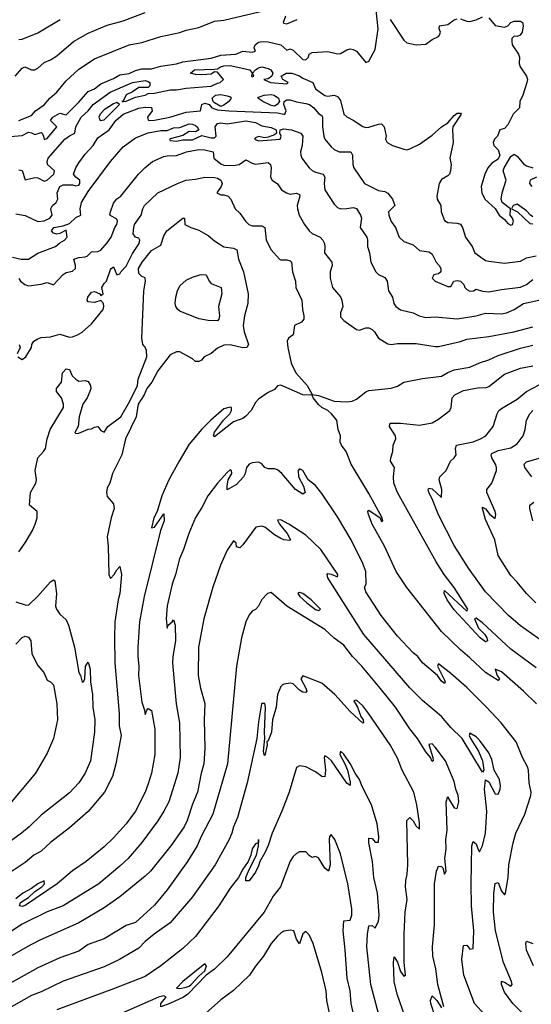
# Model space of a CAD drawing. Header units: metres. Extents: x -46681 to -43747, y -240911 to -237677.
# Tile 582 of 656: x -46072 to -45991, y -238915 to -238759. Entities that reach past the tile are written whole.
import ezdxf

# ---------------------------------------------------------------- set-up
doc = ezdxf.new("R2010")
doc.units = ezdxf.units.M
doc.layers.add('CONTOUR_INDEX', color=1, linetype='Continuous')
doc.layers.add('CONTOUR_INTER', color=3, linetype='Continuous')

msp = doc.modelspace()

# ---------------------------------------------------------------- linework, layer by layer
at = {"layer": 'CONTOUR_INDEX'}
for points, elevation in [([(-46072.1, -238762.22), (-46071.6, -238762.12), (-46069.1, -238761.13), (-46065.54, -238759.02)], 110), ([(-46040.94, -238771.02), (-46040.1, -238770.94), (-46039.1, -238771.11), (-46038.6, -238771.26), (-46038.44, -238771.52), (-46038.84, -238772.02), (-46039.6, -238772.61), (-46040.1, -238772.81), (-46041.1, -238772.26), (-46041.29, -238772.02), (-46041.45, -238771.52), (-46040.94, -238771.02)], 115), ([(-46033.21, -238771.02), (-46032.1, -238770.93), (-46031.64, -238771.02), (-46030.97, -238771.52), (-46030.8, -238772.02), (-46031.14, -238772.52), (-46031.6, -238772.75), (-46032.1, -238772.64), (-46033.45, -238772.02), (-46034.23, -238771.52), (-46034.1, -238771.35), (-46033.21, -238771.02)], 115), ([(-46072.6, -238789.82), (-46071.1, -238790.1), (-46069.1, -238791.03), (-46068.1, -238790.95), (-46067.21, -238790.52), (-46066.82, -238790.02), (-46067.05, -238789.02), (-46066.79, -238788.52), (-46066.19, -238788.02), (-46065.91, -238787.52), (-46066.04, -238786.52), (-46065.6, -238785.52), (-46065.1, -238785.24), (-46063.6, -238785.24), (-46063.1, -238785.38), (-46062.6, -238785.29), (-46062.44, -238785.02), (-46062.45, -238784.52), (-46063.1, -238784.01), (-46063.47, -238783.52), (-46063.07, -238782.52), (-46062.6, -238781.73), (-46061.6, -238780.36), (-46060.34, -238779.02), (-46059.6, -238777.79), (-46057.77, -238776.52), (-46056.71, -238775.02), (-46055.6, -238774.01), (-46053.1, -238773.07), (-46052.1, -238772.92), (-46051.1, -238772.99), (-46051, -238773.52), (-46051.7, -238774.52), (-46051.6, -238774.93), (-46051.43, -238775.02), (-46050.6, -238774.99), (-46048.18, -238774.52), (-46045.6, -238773.69), (-46043.3, -238773.52), (-46043.11, -238772.52), (-46042.6, -238772.28), (-46041.93, -238772.52), (-46041.51, -238773.02), (-46040.6, -238773.34), (-46038.81, -238773.52), (-46031.1, -238773.8), (-46030.1, -238774.04), (-46029.96, -238774.02), (-46029.73, -238773.52), (-46030.1, -238772.52), (-46030.04, -238772.02), (-46029.6, -238771.74), (-46029.1, -238771.75), (-46028.1, -238772.06), (-46026.6, -238772.32), (-46026.03, -238772.52), (-46025.34, -238773.02), (-46024.6, -238773.92), (-46024.1, -238774.23), (-46023.96, -238774.52), (-46023.97, -238776.02), (-46023.76, -238777.52), (-46023.59, -238778.02), (-46022.6, -238779.2), (-46022.1, -238779.64), (-46021.33, -238780.02), (-46019.48, -238780.02), (-46019.21, -238780.52), (-46019.16, -238782.02), (-46018.98, -238782.52), (-46017.33, -238785.02), (-46015.1, -238786.14), (-46014.1, -238786.27), (-46013.6, -238786.53), (-46012.89, -238787.52), (-46012.52, -238788.52), (-46013.5, -238789.52), (-46013.47, -238790.02), (-46013.1, -238791.04), (-46012.41, -238792.02), (-46011.84, -238793.52), (-46011.1, -238794.22), (-46009.6, -238794.73), (-46008.6, -238795.64), (-46007.1, -238795.87), (-46006.86, -238796.02), (-46006.6, -238796.24), (-46005.97, -238797.52), (-46005.48, -238798.02), (-46005.22, -238798.52), (-46005.23, -238799.02), (-46005.6, -238799.36), (-46006.3, -238799.52), (-46006.6, -238800.04), (-46006.1, -238800.52), (-46004.1, -238801.34), (-46003.6, -238801.34), (-46003.14, -238800.52), (-46002.6, -238800.42), (-46002.1, -238800.51), (-46001.54, -238801.02), (-46001.4, -238801.52), (-46001.1, -238801.85), (-46000.6, -238802.09), (-46000.01, -238802.02), (-45999.6, -238801.75), (-45998.6, -238802.07), (-45997.6, -238802.2), (-45995.6, -238801.81), (-45992.6, -238801.45), (-45991.6, -238801.02), (-45990.6, -238800.22)], 115), ([(-46043.41, -238799.52), (-46043.1, -238799.43), (-46042.4, -238799.52), (-46041.96, -238800.52), (-46041.6, -238800.87), (-46040.05, -238801.52), (-46039.95, -238802.52), (-46040.45, -238804.52), (-46040.31, -238806.02), (-46040.38, -238806.52), (-46040.6, -238806.77), (-46042.1, -238806.73), (-46043.6, -238806.46), (-46046.6, -238805.25), (-46046.92, -238805.02), (-46047.23, -238804.52), (-46047.33, -238804.02), (-46047.23, -238803.02), (-46046.98, -238802.02), (-46046.6, -238801.27), (-46045.6, -238800.35), (-46044.6, -238799.87), (-46043.41, -238799.52)], 120), ([(-45988.1, -238858.3), (-45992.6, -238855.15), (-45994.48, -238853.52), (-45998.1, -238849.75), (-46000.8, -238846.02), (-46003.1, -238842.41), (-46005.6, -238837.54), (-46006.6, -238835.02), (-46007.13, -238834.02), (-46007.23, -238833.52), (-46007.1, -238833.33), (-46006.6, -238833.44), (-46005.1, -238834.8), (-46005.05, -238833.52), (-46005.47, -238832.02), (-46005.34, -238831.52), (-46004.36, -238830.52), (-46003.69, -238829.02), (-46003.11, -238828.52), (-46002.77, -238828.02), (-46002.89, -238827.02), (-46002.72, -238826.52), (-46000.1, -238825.99), (-45998.94, -238825.52), (-45998.09, -238825.02), (-45996.92, -238823.52), (-45996.29, -238821.52), (-45996, -238821.02), (-45995.6, -238820.69), (-45993.1, -238819.19), (-45991.61, -238818.02), (-45989.6, -238816.92)], 120), ([(-46072.6, -238851.36), (-46071.1, -238851.83), (-46070.6, -238851.85), (-46069.1, -238850.43), (-46067.1, -238848.15), (-46066.6, -238847.87), (-46066.39, -238848.02), (-46066.12, -238850.02), (-46066.28, -238852.02), (-46066.17, -238852.52), (-46065.6, -238853.3), (-46064.6, -238854.21), (-46064.23, -238855.02), (-46063.31, -238858.52), (-46062.6, -238862.52), (-46062.34, -238863.02), (-46062.1, -238864.08), (-46061.87, -238864.02), (-46061.67, -238863.52), (-46061.54, -238861.52), (-46061.1, -238860.88), (-46060.81, -238862.02), (-46060.74, -238864.02), (-46060.41, -238866.02), (-46060.36, -238868.02), (-46060.07, -238870.02), (-46060.12, -238872.02), (-46060.75, -238876.52), (-46061.6, -238878.52), (-46062.6, -238880.03), (-46064.1, -238881.61), (-46068.6, -238885.18), (-46070.46, -238887.02), (-46071.67, -238888.02), (-46078.6, -238893.04)], 120), ([(-46004.75, -238915.52), (-46005.66, -238912.02), (-46005.99, -238909.52), (-46006.46, -238907.52), (-46006.53, -238906.02), (-46006.21, -238902.52), (-46006.22, -238896.02), (-46005.9, -238894.02), (-46005.6, -238893.26), (-46005.1, -238893.28), (-46004.91, -238893.52), (-46004.6, -238894.5), (-46004.38, -238894.02), (-46004.59, -238892.02), (-46004.38, -238890.52), (-46004.43, -238889.02), (-46004.22, -238887.52), (-46004.37, -238883.02), (-46004.1, -238882.19), (-46004.01, -238882.52), (-46003.1, -238883.97), (-46002.6, -238884.12), (-46002.38, -238883.02), (-46002.47, -238882.02), (-46002.85, -238881.02), (-46003.1, -238879.82), (-46004.49, -238876.52), (-46006.1, -238874.38), (-46006.6, -238873.83), (-46007.1, -238873.94), (-46006.47, -238876.02), (-46006.42, -238876.52), (-46006.6, -238876.64), (-46006.84, -238876.02), (-46007.6, -238875.11), (-46008.9, -238873.02), (-46010.1, -238871.47), (-46012.4, -238868.02), (-46014.82, -238865.02), (-46017.74, -238861.52), (-46019.23, -238860.02), (-46020.6, -238858.23), (-46022.1, -238857.11), (-46023.6, -238855.71), (-46029.64, -238852.02), (-46032.1, -238849.85), (-46032.67, -238850.02), (-46033.6, -238850.99), (-46034.1, -238852.03), (-46034.6, -238852.56), (-46035.1, -238852.8), (-46035.6, -238853.39), (-46036.1, -238854.52), (-46036.79, -238857.02), (-46037.6, -238861.52), (-46039.03, -238877.02), (-46041.34, -238885.02), (-46043.2, -238888.52), (-46043.86, -238890.02), (-46045.35, -238892.52), (-46048.6, -238897.01), (-46050.6, -238899.41), (-46053.6, -238902.19), (-46055.1, -238902.65), (-46058.6, -238904.74), (-46061.1, -238905.68), (-46062.6, -238906.71), (-46065.6, -238907.76), (-46069.1, -238909.35), (-46076.6, -238913.54)], 115), ([(-46027.6, -238849.84), (-46027.89, -238850.02), (-46027.54, -238850.52), (-46026.46, -238851.52), (-46025.1, -238852.58), (-46024.6, -238852.73), (-46024.3, -238852.52), (-46025.79, -238851.02), (-46027.1, -238850.01), (-46027.6, -238849.84)], 115), ([(-46006.1, -238917.14), (-46006.8, -238915.02), (-46006.82, -238914.52), (-46006.6, -238913.8), (-46005.86, -238914.52), (-46005.1, -238915.7)], 115)]:
    msp.add_lwpolyline(points, dxfattribs=dict(at, elevation=elevation))
at = {"layer": 'CONTOUR_INTER'}
for points, elevation in [([(-46074.1, -238777.63), (-46071.6, -238777.41), (-46070.6, -238776.89), (-46070.1, -238776.97), (-46069.6, -238777.28), (-46068.6, -238776.94), (-46068.43, -238777.02), (-46068.2, -238777.52), (-46068.1, -238778.06), (-46067.6, -238777.88), (-46066.09, -238776.02), (-46067.09, -238775.02), (-46066.73, -238774.52), (-46065.6, -238773.85), (-46064.6, -238774.13), (-46062.6, -238772.15), (-46061.1, -238770.43), (-46060.1, -238770.01), (-46059.1, -238769.23), (-46057.1, -238768.4), (-46056.1, -238767.78), (-46054.6, -238767.59), (-46053.6, -238767.12), (-46052.6, -238766.86), (-46051.1, -238766.84), (-46049.6, -238766.42), (-46047.1, -238766.07), (-46046.1, -238765.75), (-46041.6, -238765.16), (-46040.1, -238764.69), (-46037.71, -238764.52), (-46036.6, -238764.03), (-46035.1, -238764.22), (-46034.58, -238764.02), (-46034.79, -238763.52), (-46034.66, -238763.02), (-46034.1, -238762.63), (-46033.6, -238762.5), (-46032.6, -238762.55), (-46030.6, -238763.02), (-46029.6, -238763.91), (-46029.1, -238763.7), (-46028.6, -238763.91), (-46027.1, -238765.34), (-46026.6, -238765.44), (-46026.21, -238765.02), (-46026.06, -238764.52), (-46025.6, -238764.25), (-46023.1, -238764.09), (-46021.6, -238764.45), (-46021.1, -238764.42), (-46020.1, -238763.84), (-46019.6, -238763.7), (-46019.1, -238763.78), (-46018.6, -238764.05), (-46017.1, -238765.82), (-46016.6, -238765.65), (-46015.6, -238763.78), (-46015.14, -238760.52), (-46015.44, -238757.52)], 113), ([(-46072.1, -238775.04), (-46070.1, -238774.22), (-46069.46, -238773.52), (-46068.1, -238772.55), (-46067.21, -238771.52), (-46066.1, -238770.53), (-46064.6, -238768.75), (-46062.6, -238766.9), (-46060.1, -238765.25), (-46054.6, -238763.06), (-46052.6, -238762.65), (-46049.6, -238761.74), (-46046.6, -238761.1), (-46045.6, -238760.7), (-46043.6, -238760.29), (-46041.1, -238759.31), (-46039.6, -238759.11), (-46033.1, -238757.59)], 112), ([(-46072.7, -238768.02), (-46071.6, -238766.74), (-46071.16, -238766.52), (-46070.1, -238767.02), (-46069.6, -238766.98), (-46069.1, -238766.72), (-46068.1, -238765.85), (-46067.1, -238765.44), (-46066.1, -238764.8), (-46063.46, -238762.52), (-46061.1, -238761.17), (-46058.1, -238759.92), (-46055.6, -238759.23), (-46052.1, -238757.89)], 111), ([(-46029.86, -238758.52), (-46030.21, -238759.52), (-46030.1, -238759.6), (-46029.6, -238759.69), (-46027.97, -238759.02)], 112), ([(-46013.22, -238759.02), (-46011.1, -238762.32), (-46010.6, -238762.72), (-46009.1, -238763.04), (-46007.6, -238762.94), (-46006.6, -238762.2), (-46005.6, -238761.7), (-46005.4, -238761.52), (-46005.27, -238761.02), (-46005.46, -238760.52), (-46005.41, -238760.02), (-46004.1, -238759.8), (-46003.1, -238759.09), (-46002.6, -238758.92)], 113), ([(-46002.1, -238758.94), (-46001.1, -238759.3), (-46000.6, -238759.35), (-45999.6, -238759.06), (-45998.6, -238758.59)], 113), ([(-45997.6, -238758.78), (-45996.6, -238760), (-45995.1, -238760.24), (-45994.6, -238760.01), (-45994.1, -238759.51), (-45993.6, -238759.3), (-45992.6, -238759.29), (-45992.28, -238759.52), (-45992.18, -238760.02), (-45992.31, -238761.02), (-45992.64, -238761.52), (-45993.1, -238761.73), (-45993.6, -238761.68), (-45993.93, -238762.02), (-45993.95, -238762.52), (-45993.88, -238763.02), (-45992.88, -238764.52), (-45992.76, -238765.02), (-45992.8, -238766.02), (-45992.62, -238766.52), (-45991.61, -238768.02), (-45991.47, -238768.52), (-45991.57, -238769.02), (-45992.2, -238771.02), (-45992.67, -238772.02), (-45992.76, -238773.02), (-45993.73, -238774.02), (-45994.6, -238775.74), (-45995.1, -238776.28), (-45995.87, -238776.52), (-45996.23, -238777.52), (-45996.72, -238778.02), (-45996.91, -238778.52), (-45996.8, -238779.02), (-45996.1, -238779.67), (-45995.84, -238780.52), (-45996.1, -238781.15), (-45997.1, -238781.79), (-45997.74, -238782.52), (-45998.24, -238783.52), (-45998.83, -238785.52), (-45998.73, -238786.52), (-45998.23, -238787.52), (-45996.6, -238789.01), (-45995.96, -238790.02), (-45995.1, -238790.74), (-45994.6, -238791.35), (-45994.1, -238791.65), (-45993.85, -238791.52), (-45993.66, -238791.02), (-45993.82, -238790.52), (-45994.23, -238790.02), (-45994.15, -238789.02), (-45995.5, -238788.02), (-45995.62, -238787.52), (-45995.46, -238786.52), (-45994.83, -238784.52), (-45995.34, -238783.02), (-45995.17, -238782.52), (-45994.1, -238780.76), (-45993.6, -238780.35), (-45993.1, -238780.71), (-45992.1, -238781.93), (-45991.6, -238782.23), (-45990.64, -238782.52)], 113), ([(-46072.1, -238782.87), (-46071.6, -238782.94), (-46071.1, -238784.46), (-46069.6, -238784.06), (-46069.1, -238784.11), (-46068.1, -238784.67), (-46067.6, -238784.52), (-46066.58, -238783.52), (-46066.48, -238783.02), (-46067.58, -238782.02), (-46067.63, -238781.52), (-46067.46, -238781.02), (-46064.82, -238778.02), (-46064.1, -238777.47), (-46063.22, -238777.02), (-46063.07, -238776.02), (-46062.22, -238774.52), (-46061.1, -238773.51), (-46060.33, -238772.52), (-46057.63, -238770.52), (-46054.1, -238769.01), (-46052.1, -238768.71), (-46051.6, -238768.83), (-46051.35, -238769.02), (-46051.36, -238769.52), (-46051.6, -238769.83), (-46053.1, -238769.83), (-46054.1, -238770.5), (-46055.1, -238770.97), (-46055.6, -238771.99), (-46055.79, -238772.02), (-46055.6, -238772.03), (-46055.1, -238771.97), (-46053.6, -238771.33), (-46052.07, -238771.02), (-46051.6, -238770.74), (-46050.6, -238770.7), (-46048.1, -238770.19), (-46047.1, -238770.18), (-46045.6, -238769.93), (-46041.6, -238769.61), (-46040.6, -238769.1), (-46040.19, -238769.02), (-46039.68, -238768.52), (-46040.6, -238767.39), (-46041.1, -238767.34), (-46041.6, -238767.7), (-46043.1, -238767.82), (-46044.1, -238767.75), (-46044.91, -238767.52), (-46044.26, -238767.02), (-46041.1, -238766.92), (-46040.6, -238766.83), (-46040.15, -238766.52), (-46039.6, -238766.37), (-46038.6, -238766.3), (-46035.5, -238767.02), (-46035.11, -238767.52), (-46035.22, -238768.02), (-46035.1, -238768.09), (-46034.87, -238768.02), (-46035.06, -238767.52), (-46034.59, -238767.02), (-46034.1, -238766.71), (-46033.6, -238766.52), (-46032.6, -238766.79), (-46032.14, -238767.02), (-46031.83, -238767.52), (-46032, -238768.02), (-46032.6, -238768.41), (-46033.28, -238768.52), (-46032.2, -238769.02), (-46029.6, -238769.24), (-46029.39, -238769.02), (-46030.28, -238768.52), (-46030.53, -238768.02), (-46029.74, -238767.52), (-46028.83, -238767.52), (-46027.6, -238767.97), (-46027.1, -238768.31), (-46025.49, -238769.02), (-46025.08, -238770.02), (-46023.6, -238771.05), (-46023.1, -238771.18), (-46022.1, -238771.03), (-46021.6, -238771.25), (-46021.1, -238771.89), (-46020.57, -238774.02), (-46020.1, -238774.46), (-46019.1, -238774.97), (-46017.6, -238775.97), (-46017.1, -238776.14), (-46016.6, -238776.09), (-46015.1, -238775.6), (-46014.6, -238775.56), (-46014.19, -238776.02), (-46013.88, -238777.52), (-46013.96, -238778.02), (-46013.74, -238778.52), (-46012.89, -238779.02), (-46011.1, -238779.57), (-46010.6, -238779.67), (-46010.1, -238779.54), (-46008.6, -238778.81), (-46006.6, -238777.34), (-46005.1, -238776.06), (-46004.1, -238775.42), (-46003.1, -238774.24), (-46002.6, -238773.88), (-46002.1, -238773.86), (-46001.98, -238774.02), (-46003.3, -238776.02), (-46003.38, -238776.52), (-46003.23, -238778.52), (-46003.78, -238781.02), (-46003.59, -238782.02), (-46003.68, -238783.02), (-46003.85, -238783.52), (-46004.1, -238783.81), (-46005.1, -238784.41), (-46005.48, -238785.02), (-46005.83, -238787.02), (-46005.78, -238787.52), (-46005.23, -238788.52), (-46005.15, -238789.52), (-46004.6, -238790.88), (-46004.1, -238791.18), (-46002.6, -238791.3), (-46002.1, -238791.47), (-46001.79, -238792.02), (-46001.32, -238793.52), (-46000.24, -238795.02), (-45999.83, -238796.02), (-45998.1, -238797.21), (-45997.6, -238797.35), (-45995.1, -238797.63), (-45992.6, -238797.34), (-45991.6, -238796.79), (-45990.1, -238796.47)], 114), ([(-46057.1, -238772.39), (-46058.6, -238773.35), (-46059.23, -238774.02), (-46059.45, -238774.52), (-46059.2, -238775.02), (-46058.6, -238774.91), (-46056.13, -238772.52), (-46056.6, -238772.2), (-46057.1, -238772.39)], 114), ([(-46073.1, -238796.69), (-46071.77, -238797.02), (-46070.6, -238797), (-46069.1, -238796.08), (-46066.29, -238795.02), (-46065.6, -238794.43), (-46064.87, -238794.02), (-46064.44, -238793.52), (-46064.6, -238792.44), (-46065.6, -238792.94), (-46066.1, -238793.05), (-46066.6, -238792.91), (-46066.93, -238792.52), (-46066.55, -238792.02), (-46065.1, -238791.74), (-46064.1, -238791.34), (-46063.1, -238790.39), (-46062.26, -238790.02), (-46062.37, -238789.02), (-46062.17, -238788.02), (-46061.1, -238786.27), (-46057.6, -238781.52), (-46055.6, -238779.22), (-46053.6, -238777.77), (-46051.6, -238777.01), (-46049.6, -238776.6), (-46048.6, -238776.62), (-46047.6, -238776.22), (-46046.6, -238776.13), (-46045.1, -238775.57), (-46044.6, -238775.62), (-46044.1, -238775.85), (-46043.85, -238776.02), (-46043.6, -238776.52), (-46044.1, -238776.81), (-46045.1, -238776.79), (-46046.1, -238777.42), (-46048.1, -238777.92), (-46048.22, -238778.02), (-46048.1, -238778.22), (-46047.1, -238778.3), (-46046.1, -238778.12), (-46044.6, -238778.08), (-46043.1, -238777.44), (-46041.6, -238777.8), (-46041.1, -238777.76), (-46040.85, -238777.52), (-46040.99, -238776.02), (-46040.61, -238775.52), (-46040.1, -238775.41), (-46039.1, -238775.56), (-46036.1, -238775.1), (-46034.6, -238775.34), (-46033.6, -238775.9), (-46032.1, -238776.14), (-46031.3, -238776.52), (-46031.25, -238777.02), (-46031.6, -238777.29), (-46032.6, -238777.69), (-46033.1, -238777.76), (-46034.1, -238777.57), (-46034.6, -238777.79), (-46034.75, -238778.02), (-46034.1, -238778.25), (-46030.7, -238778.02), (-46030.51, -238777.52), (-46030.72, -238777.02), (-46030.69, -238776.52), (-46030.1, -238776.35), (-46028.9, -238776.52), (-46027.38, -238777.02), (-46027.1, -238777.52), (-46027.2, -238779.02), (-46027.44, -238780.02), (-46027.43, -238780.52), (-46027.24, -238781.02), (-46026.1, -238782.52), (-46025.6, -238782.95), (-46025.1, -238783.23), (-46023.85, -238783.52), (-46023.59, -238784.02), (-46023.71, -238785.02), (-46023.6, -238786.02), (-46022.1, -238788.32), (-46021.6, -238788.83), (-46021.1, -238789.02), (-46020.1, -238789.01), (-46019.1, -238788.84), (-46018.6, -238788.97), (-46017.94, -238790.02), (-46017.76, -238790.52), (-46018.02, -238792.02), (-46016.94, -238793.52), (-46016.81, -238794.02), (-46016.82, -238795.02), (-46016.5, -238796.02), (-46016.31, -238797.52), (-46015.5, -238799.02), (-46015.1, -238799.45), (-46014.1, -238799.95), (-46013.69, -238800.52), (-46013.51, -238802.02), (-46012.89, -238803.02), (-46012.64, -238804.02), (-46012.34, -238804.52), (-46011.6, -238805.05), (-46009.6, -238805.5), (-46008.62, -238806.02), (-46007.6, -238806.28), (-46006.1, -238806.15), (-46002.6, -238806.48), (-45999.6, -238806.02), (-45998.1, -238805.56), (-45995.6, -238805.7), (-45994.77, -238805.52), (-45993.6, -238805.02), (-45992.1, -238804.02), (-45989.69, -238803.52)], 116), ([(-46072.1, -238800.06), (-46071.87, -238800.52), (-46071.17, -238801.02), (-46070.6, -238801.22), (-46068.6, -238801), (-46067.6, -238800.7), (-46066.6, -238801.09), (-46065.1, -238799.45), (-46064.6, -238799.14), (-46063.6, -238798.9), (-46063.14, -238798.52), (-46063.12, -238798.02), (-46063.39, -238797.02), (-46062.6, -238796.73), (-46061.6, -238796.66), (-46061.26, -238796.52), (-46060.6, -238795.83), (-46059.6, -238795.78), (-46059.1, -238795.59), (-46058.1, -238794.43), (-46057.5, -238793.52), (-46056.9, -238792.02), (-46056.57, -238791.52), (-46056.48, -238791.02), (-46056.6, -238790.7), (-46057.67, -238790.02), (-46057.6, -238789.52), (-46057.1, -238788.13), (-46056.6, -238787.47), (-46055.92, -238787.02), (-46053.13, -238783.52), (-46052.12, -238782.52), (-46050.93, -238781.52), (-46049.1, -238780.76), (-46048.6, -238780.63), (-46047.1, -238780.59), (-46045.55, -238780.02), (-46043.6, -238779.63), (-46042.6, -238779.67), (-46041.32, -238780.02), (-46041.21, -238781.02), (-46040.1, -238781.92), (-46039.6, -238782.11), (-46038.1, -238782.17), (-46037.19, -238782.02), (-46036.1, -238781.28), (-46035.1, -238781.82), (-46034.6, -238781.96), (-46032.6, -238781.68), (-46032.22, -238782.02), (-46032.13, -238782.52), (-46032.21, -238784.02), (-46031.94, -238784.52), (-46031.1, -238785.09), (-46030.45, -238786.02), (-46029.69, -238786.52), (-46029.1, -238786.69), (-46028.1, -238786.58), (-46027.6, -238786.76), (-46027.54, -238787.02), (-46027.97, -238788.52), (-46027.95, -238789.02), (-46027.65, -238790.02), (-46026.82, -238791.52), (-46026.1, -238792.53), (-46025.6, -238792.96), (-46024.35, -238793.52), (-46023.9, -238794.02), (-46023.66, -238794.52), (-46023.6, -238795.02), (-46023.66, -238796.02), (-46022.51, -238797.52), (-46022.43, -238798.02), (-46022.76, -238799.02), (-46022.76, -238800.02), (-46022.4, -238801.52), (-46021.1, -238802.99), (-46020.9, -238803.52), (-46020.76, -238804.52), (-46021.14, -238805.52), (-46021.1, -238806.14), (-46020.6, -238806.75), (-46018.6, -238808.19), (-46018.1, -238808.29), (-46017.1, -238807.91), (-46016.6, -238807.93), (-46016.1, -238808.18), (-46015.72, -238808.52), (-46015.1, -238809.55), (-46013.6, -238810.45), (-46013.1, -238810.54), (-46012.1, -238810.4), (-46009.1, -238810.4), (-46006.1, -238810.86), (-46005.6, -238810.84), (-46002.1, -238810.09), (-46001.1, -238809.69), (-45997.6, -238809.27), (-45993.61, -238808.52), (-45990.6, -238807.76)], 117), ([(-46045.62, -238784.52), (-46044.1, -238784.36), (-46042.6, -238784.03), (-46041.1, -238784.06), (-46040.6, -238784.17), (-46040.1, -238784.52), (-46039.86, -238785.02), (-46040.05, -238785.52), (-46040.73, -238786.52), (-46040.1, -238786.84), (-46039.6, -238786.81), (-46038.95, -238787.02), (-46038.51, -238787.52), (-46037.82, -238789.02), (-46037.1, -238789.73), (-46036.2, -238791.02), (-46035.63, -238791.52), (-46035.1, -238791.72), (-46033.6, -238791.71), (-46033.13, -238792.02), (-46032.91, -238794.02), (-46032.09, -238795.52), (-46030.81, -238797.02), (-46030.6, -238797.14), (-46029.6, -238797.15), (-46029.1, -238797.29), (-46028.91, -238797.52), (-46028.73, -238799.02), (-46028.23, -238800.52), (-46028.2, -238801.52), (-46027.22, -238803.52), (-46027.15, -238805.02), (-46026.94, -238806.02), (-46026.94, -238806.52), (-46027.28, -238807.02), (-46028.4, -238807.52), (-46028.63, -238809.02), (-46029.34, -238809.52), (-46029.55, -238810.02), (-46029.49, -238811.02), (-46028.95, -238813.52), (-46028.21, -238815.02), (-46026.41, -238817.02), (-46025.6, -238818.47), (-46024.6, -238818.61), (-46022.1, -238819.52), (-46020.1, -238819.62), (-46019.27, -238819.52), (-46018.6, -238819.2), (-46017.1, -238818.05), (-46016.6, -238817.85), (-46013.1, -238817.45), (-46012.1, -238817.14), (-46011.1, -238816.54), (-46008.1, -238815.94), (-46005.1, -238815.55), (-46004.1, -238814.97), (-46003.1, -238814.57), (-46000.6, -238814.15), (-45999.1, -238813.44), (-45997.6, -238812.96), (-45996.1, -238812.29), (-45992.6, -238811.12), (-45990.6, -238810.63)], 118), ([(-45990.05, -238784.02), (-45991.03, -238784.52), (-45991.1, -238784.69), (-45991.14, -238785.02), (-45990.8, -238785.52)], 113), ([(-46072.29, -238812.52), (-46071.6, -238812.93), (-46071.01, -238812.52), (-46070.11, -238811.02), (-46070.03, -238810.52), (-46069.74, -238810.02), (-46069.1, -238809.65), (-46068.6, -238809.45), (-46067.1, -238809.31), (-46065.6, -238808.9), (-46064.1, -238809.36), (-46063.6, -238809.31), (-46062.82, -238809.02), (-46062.1, -238808.57), (-46060.6, -238807.27), (-46058.76, -238805.02), (-46058.64, -238804.52), (-46058.7, -238804.02), (-46059.1, -238803.59), (-46060.1, -238803.89), (-46061.1, -238803.77), (-46061.3, -238803.52), (-46061.18, -238803.02), (-46060.6, -238802.27), (-46060.1, -238802.16), (-46059.28, -238802.52), (-46059.1, -238802.77), (-46058.77, -238802.52), (-46058.97, -238801.52), (-46058.6, -238800.85), (-46058.22, -238800.52), (-46057.6, -238798.64), (-46057.46, -238798.52), (-46057.1, -238798.24), (-46056.6, -238799.52), (-46056.1, -238799.34), (-46055.94, -238799.02), (-46055.1, -238798.12), (-46054.1, -238796.13), (-46053.06, -238794.52), (-46052.93, -238794.02), (-46053.1, -238793.71), (-46053.63, -238793.52), (-46054.01, -238793.02), (-46053.89, -238792.02), (-46053.79, -238791.52), (-46052.71, -238790.02), (-46052.48, -238789.02), (-46052.21, -238788.52), (-46050.1, -238786.48), (-46046.97, -238785.02), (-46045.62, -238784.52)], 118), ([(-45990.6, -238790.29), (-45991.01, -238790.02), (-45991.6, -238789.36), (-45993.1, -238788.32), (-45993.72, -238788.52), (-45994.01, -238789.02), (-45993.04, -238789.52), (-45991.1, -238791.38), (-45990.6, -238791.41)], 113), ([(-46046.11, -238790.52), (-46045.84, -238790.52), (-46045.82, -238791.52), (-46044.86, -238792.02), (-46043.6, -238792.42), (-46042.1, -238793.28), (-46041.1, -238794.09), (-46039.6, -238795.06), (-46038.1, -238795.25), (-46037.53, -238795.52), (-46037.27, -238797.02), (-46036.51, -238799.02), (-46035.76, -238802.52), (-46035.79, -238804.02), (-46036.34, -238806.02), (-46036.55, -238807.52), (-46036.41, -238808.52), (-46035.68, -238810.52), (-46035.99, -238811.02), (-46036.6, -238811.08), (-46038.6, -238810.62), (-46039.6, -238810.66), (-46040.6, -238811.11), (-46041.6, -238811.95), (-46042.74, -238812.52), (-46043.18, -238813.02), (-46043.6, -238813.25), (-46044.1, -238813.22), (-46044.6, -238812.81), (-46046.6, -238811.69), (-46047.1, -238811.7), (-46048.1, -238812.21), (-46050.1, -238814.7), (-46051.05, -238816.52), (-46051.84, -238817.52), (-46052.27, -238818.52), (-46053.18, -238820.02), (-46053.53, -238822.02), (-46055.19, -238825.52), (-46055.77, -238828.02), (-46057.26, -238831.02), (-46057.7, -238832.52), (-46058.1, -238833.27), (-46058.21, -238834.02), (-46058.1, -238834.62), (-46057.1, -238835.79), (-46056.98, -238836.52), (-46057.47, -238838.02), (-46058.1, -238841.02), (-46057.95, -238842.52), (-46057.85, -238847.02), (-46057.6, -238847.64), (-46056.98, -238847.02), (-46056.6, -238846.28), (-46056.1, -238845.73), (-46055.83, -238847.02), (-46056.09, -238850.02), (-46056.37, -238851.02), (-46056.91, -238854.52), (-46056.97, -238857.02), (-46056.87, -238861.02), (-46056.23, -238869.02), (-46056.22, -238871.02), (-46055.91, -238872.52), (-46056.76, -238877.02), (-46057.28, -238879.02), (-46058.51, -238881.52), (-46061.1, -238884.58), (-46064.1, -238887.19), (-46067.1, -238889.49), (-46068.6, -238890.85), (-46069.75, -238891.52), (-46071.1, -238892.66), (-46074.1, -238894.68)], 119), ([(-46072.1, -238843.41), (-46071.1, -238841.99), (-46069.96, -238840.02), (-46069.5, -238839.02), (-46069.23, -238838.02), (-46069.23, -238837.02), (-46070.42, -238836.02), (-46070.29, -238834.02), (-46069.4, -238832.52), (-46069.31, -238832.02), (-46069.54, -238830.52), (-46069.11, -238828.52), (-46068.18, -238827.52), (-46067.88, -238827.02), (-46067.61, -238825.52), (-46067.13, -238824.02), (-46065.05, -238820.52), (-46065.05, -238820.02), (-46065.35, -238819.02), (-46066.16, -238818.02), (-46066.15, -238817.52), (-46065.33, -238816.52), (-46065.19, -238815.02), (-46064.6, -238814.4), (-46064.1, -238814.52), (-46063.67, -238815.52), (-46063.1, -238816.05), (-46062.6, -238816.37), (-46061.6, -238816.26), (-46061.1, -238816.43), (-46060.75, -238817.02), (-46060.72, -238817.52), (-46060.87, -238818.02), (-46061.28, -238819.02), (-46061.96, -238820.02), (-46062.15, -238820.52), (-46062.57, -238822.02), (-46062.72, -238823.52), (-46063.24, -238824.52), (-46063.1, -238824.65), (-46062.6, -238824.61), (-46061.1, -238823.95), (-46060.6, -238823.91), (-46060.1, -238823.63), (-46059.6, -238823.57), (-46059.1, -238824.18), (-46058.6, -238824.43), (-46057.98, -238823.52), (-46055.93, -238822.02), (-46054.5, -238819.52), (-46053.31, -238817.02), (-46053.21, -238816.02), (-46051.84, -238812.52), (-46051.88, -238811.52), (-46052.1, -238810.98), (-46052.47, -238810.52), (-46052.64, -238809.52), (-46052.3, -238802.02), (-46052.01, -238800.52), (-46052.1, -238800), (-46052.6, -238799.77), (-46053.1, -238799.31), (-46053.13, -238798.52), (-46052.54, -238797.52), (-46051.1, -238795.63), (-46049.6, -238794.81), (-46049.1, -238793.32), (-46048.64, -238792.52), (-46046.11, -238790.52)], 119), ([(-46072.05, -238810.52), (-46071.88, -238811.02), (-46072.4, -238812.02)], 118), ([(-45990.1, -238861.78), (-45994.1, -238858.82), (-45998.6, -238854.68), (-45999.6, -238853.95), (-45999.86, -238854.02), (-45999.26, -238855.52), (-45998.23, -238856.52), (-45997.92, -238857.02), (-45997.83, -238857.52), (-45998.1, -238857.66), (-45998.96, -238857.02), (-46003.1, -238852.63), (-46004.21, -238851.02), (-46004.69, -238850.02), (-46004.6, -238849.55), (-46001.1, -238852.81), (-46000.93, -238852.52), (-46003.1, -238849.06), (-46004.66, -238847.02), (-46005.94, -238845.02), (-46012.09, -238834.02), (-46012.65, -238832.52), (-46012.71, -238831.52), (-46012.54, -238830.02), (-46013.19, -238829.02), (-46013.16, -238828.52), (-46012.83, -238827.52), (-46012.74, -238826.52), (-46012.34, -238825.52), (-46012.38, -238825.02), (-46013.33, -238823.52), (-46013.23, -238823.02), (-46011.6, -238822.99), (-46008.6, -238823.35), (-46006.6, -238822.95), (-46005.6, -238822.38), (-46003.79, -238821.02), (-46003.58, -238820.52), (-46003.43, -238819.02), (-46002.98, -238818.52), (-46001.6, -238817.83), (-45999.1, -238817.38), (-45998.1, -238817.39), (-45997.6, -238817.23), (-45995.1, -238815.27), (-45992.6, -238814.31), (-45990.6, -238813.92)], 119), ([(-45990.02, -238867.52), (-45992.1, -238865.49), (-45995.6, -238862.45), (-45996.6, -238862.02), (-45996.26, -238863.02), (-45995.9, -238863.52), (-45996.1, -238863.79), (-45998.1, -238862.56), (-46000.6, -238860.2), (-46002.1, -238858.97), (-46005.11, -238856.02), (-46010.6, -238849.06), (-46012.28, -238846.52), (-46014.12, -238842.52), (-46016.11, -238839.02), (-46016.69, -238837.52), (-46016.77, -238837.02), (-46016.6, -238836.8), (-46014.85, -238838.02), (-46014.6, -238838.59), (-46014.39, -238838.52), (-46014.52, -238838.02), (-46016.6, -238834.14), (-46019.44, -238829.52), (-46020.21, -238827.52), (-46020.97, -238826.52), (-46021.18, -238826.02), (-46021.1, -238825.02), (-46021.46, -238824.02), (-46021.71, -238822.52), (-46022.52, -238821.52), (-46023.15, -238821.02), (-46024.1, -238820.54), (-46024.6, -238820.06), (-46025.45, -238819.02), (-46025.6, -238818.59), (-46027.1, -238818.52), (-46030.6, -238817.01), (-46031.1, -238817.08), (-46031.6, -238817.66), (-46032.6, -238818.14), (-46034.1, -238819.22), (-46034.6, -238819.74), (-46035.27, -238821.02), (-46036.1, -238821.89), (-46036.6, -238822.27), (-46038.1, -238822.79), (-46041.1, -238825.18), (-46041.27, -238825.02), (-46041.1, -238824.44), (-46039.68, -238822.52), (-46038.68, -238821.52), (-46038.41, -238821.02), (-46038.41, -238820.52), (-46038.6, -238820.47), (-46039.6, -238820.77), (-46041.66, -238822.52), (-46043.1, -238823.97), (-46045.1, -238826.37), (-46046.72, -238829.02), (-46048.33, -238832.02), (-46049.45, -238834.52), (-46050.2, -238837.02), (-46050.7, -238838.02), (-46051.1, -238839.6), (-46050.59, -238839.52), (-46049.1, -238837.38), (-46049.08, -238838.52), (-46049.63, -238840.02), (-46052.27, -238850.52), (-46052.96, -238854.52), (-46053.23, -238858.52), (-46053.25, -238860.02), (-46053.08, -238861.52), (-46053.15, -238863.02), (-46052.6, -238867.27), (-46052.18, -238868.52), (-46052.1, -238869.18), (-46051.84, -238868.52), (-46051.6, -238868.25), (-46051.1, -238868.56), (-46050.56, -238871.52), (-46050.53, -238875.52), (-46051.1, -238878.48), (-46051.6, -238880.17), (-46052.1, -238881.52), (-46053.6, -238884.53), (-46055.1, -238886.55), (-46057.1, -238888.77), (-46058.6, -238890.18), (-46061.46, -238892.52), (-46063.6, -238893.96), (-46066.02, -238896.02), (-46071.1, -238899.5), (-46071.6, -238899.65), (-46072, -238899.52), (-46071.85, -238899.02), (-46070.6, -238898.19), (-46069.6, -238897.24), (-46068.45, -238896.52), (-46068.06, -238896.02), (-46068.1, -238895.56), (-46069.1, -238896.02), (-46070.1, -238896.77), (-46071.5, -238897.52), (-46072.6, -238898.44)], 118), ([(-45990.15, -238851.52), (-45991.62, -238850.02), (-45993.1, -238848.2), (-45994.1, -238847.18), (-45996.13, -238844.02), (-45996.66, -238841.52), (-45998.1, -238838.29), (-45998.62, -238836.52), (-45998.6, -238836.35), (-45998.1, -238836.59), (-45997.45, -238837.52), (-45996.6, -238838.13), (-45996.5, -238837.52), (-45996.58, -238837.02), (-45997.9, -238834.02), (-45997.9, -238833.52), (-45997.14, -238832.52), (-45996.39, -238830.52), (-45996.37, -238830.02), (-45996.52, -238829.52), (-45997.14, -238828.52), (-45997.24, -238828.02), (-45997.1, -238827.84), (-45996.1, -238827.37), (-45994.1, -238826.93), (-45993.1, -238826.27), (-45992.14, -238825.02), (-45991.86, -238824.02), (-45991.65, -238822.52), (-45991.1, -238821.52), (-45990.6, -238821.02)], 121), ([(-45992.1, -238916.73), (-45993.81, -238915.02), (-45995.1, -238913.21), (-45995.6, -238912.02), (-45995.6, -238911.48), (-45995.1, -238911.61), (-45994.1, -238912.24), (-45993.88, -238912.02), (-45993.99, -238911.52), (-45995.26, -238908.52), (-45996.53, -238903.52), (-45996.85, -238900.52), (-45996.79, -238897.52), (-45996.6, -238896.01), (-45996.1, -238895.85), (-45995.6, -238897.23), (-45995.1, -238897.81), (-45994.95, -238897.52), (-45994.53, -238895.02), (-45994.43, -238893.02), (-45993.74, -238889.52), (-45993.29, -238888.02), (-45991.88, -238885.02), (-45990.95, -238882.02), (-45990.87, -238881.52), (-45991.22, -238880.02), (-45991.33, -238878.02), (-45991.46, -238877.52), (-45992.27, -238876.02), (-45993.26, -238873.52), (-45995.62, -238870.52), (-45997.98, -238868.02), (-46001.1, -238864.91), (-46003.6, -238862.7), (-46005.6, -238861.15), (-46005.72, -238861.52), (-46004.6, -238863.76), (-46004.51, -238864.02), (-46004.6, -238864.26), (-46005.1, -238863.92), (-46005.76, -238863.02), (-46008.1, -238861.03), (-46008.87, -238860.02), (-46009.6, -238859.41), (-46012.1, -238856.76), (-46014.65, -238853.52), (-46017.1, -238849.78), (-46017.32, -238849.02), (-46017.05, -238848.52), (-46017.09, -238846.52), (-46017.6, -238845.25), (-46019.45, -238841.52), (-46021.6, -238837.85), (-46024.1, -238834.18), (-46025.1, -238832.9), (-46026.22, -238832.02), (-46027.1, -238830.54), (-46027.6, -238830.26), (-46027.85, -238830.52), (-46027.75, -238831.52), (-46026.99, -238833.02), (-46026.72, -238834.02), (-46027.1, -238834.26), (-46028.27, -238833.52), (-46030.43, -238831.02), (-46031.1, -238830.43), (-46031.6, -238830.27), (-46032.6, -238830.27), (-46033.1, -238830.03), (-46033.6, -238829.45), (-46034.1, -238829.2), (-46035.1, -238829.29), (-46035.6, -238829.53), (-46036.02, -238830.02), (-46036.25, -238831.02), (-46036.5, -238831.52), (-46037.6, -238832.72), (-46039.1, -238833.59), (-46039.11, -238833.02), (-46038.91, -238832.02), (-46038.34, -238831.02), (-46038.4, -238830.52), (-46038.6, -238830.44), (-46039.1, -238830.82), (-46040.6, -238832.51), (-46042.16, -238834.52), (-46043.1, -238836.39), (-46044.1, -238837.99), (-46045.17, -238840.52), (-46046.01, -238843.02), (-46046.65, -238844.52), (-46047.26, -238847.02), (-46047.8, -238848.52), (-46048.6, -238851.95), (-46048.78, -238854.02), (-46048.6, -238855.54), (-46048.44, -238855.02), (-46047.8, -238854.52), (-46047.6, -238854.17), (-46047.32, -238855.02), (-46047.28, -238857.52), (-46047.72, -238860.02), (-46047.75, -238861.02), (-46047.19, -238867.52), (-46046.66, -238870.52), (-46046.51, -238876.02), (-46046.89, -238878.52), (-46048.31, -238883.02), (-46049.1, -238884.53), (-46050.1, -238886.08), (-46052.6, -238889.47), (-46054.8, -238892.02), (-46056.1, -238893.25), (-46059.44, -238896.02), (-46065.1, -238899.51), (-46067.6, -238900.49), (-46071.6, -238902.45), (-46073.6, -238903.76)], 117), ([(-45990.8, -238831.52), (-45991.89, -238830.02), (-45992.02, -238829.52), (-45991.6, -238829.12), (-45989.6, -238828.58)], 122), ([(-45990.6, -238838.52), (-45991.1, -238836.52), (-45991.08, -238836.02), (-45990.46, -238835.52)], 122), ([(-45996.6, -238918.62), (-45999.87, -238915.02), (-46001.57, -238910.52), (-46001.88, -238908.02), (-46001.6, -238905.83), (-46001.1, -238905.77), (-46000.6, -238906.41), (-46000.1, -238906.28), (-45999.98, -238903.52), (-46000.33, -238899.52), (-46000.41, -238896.02), (-46000.27, -238890.02), (-46000.1, -238889.33), (-45999.6, -238889.71), (-45999.35, -238890.52), (-45999.1, -238890.95), (-45998.6, -238890.04), (-45998.14, -238888.02), (-45997.93, -238884.52), (-45998.27, -238881.02), (-45998.1, -238879.55), (-45997.6, -238879.9), (-45996.6, -238881.79), (-45996.1, -238881.81), (-45995.81, -238881.02), (-45995.77, -238880.52), (-45995.92, -238879.52), (-45996.73, -238878.02), (-45997.1, -238876.32), (-45997.6, -238875.27), (-45999.1, -238873.25), (-45999.6, -238872.73), (-46000.6, -238872.15), (-46000.72, -238872.52), (-46000.52, -238873.02), (-45999.21, -238875.02), (-45998.62, -238876.52), (-45998.37, -238878.02), (-45998.6, -238878.36), (-46001.81, -238873.02), (-46003.6, -238871.27), (-46005.1, -238869.53), (-46008.1, -238866.96), (-46010.1, -238864.99), (-46017.42, -238856.52), (-46023.11, -238847.52), (-46023.21, -238847.02), (-46023.1, -238846.84), (-46022.6, -238846.93), (-46021.6, -238847.37), (-46021.54, -238847.02), (-46024.21, -238843.02), (-46026.6, -238840.77), (-46029.33, -238839.02), (-46030.6, -238838.34), (-46031.1, -238838.41), (-46030.77, -238839.02), (-46029.58, -238840.52), (-46029.02, -238841.52), (-46029.1, -238841.62), (-46030.1, -238841.53), (-46030.6, -238841.29), (-46031.6, -238840.7), (-46033.1, -238839.48), (-46033.6, -238839.33), (-46034.53, -238839.52), (-46036.6, -238842.29), (-46037.1, -238842.79), (-46037.6, -238842.61), (-46037.64, -238842.02), (-46038.1, -238841.67), (-46039.1, -238843.15), (-46040.14, -238845.52), (-46041.36, -238849.02), (-46042.81, -238854.02), (-46043.64, -238858.52), (-46043.7, -238863.02), (-46043.29, -238865.02), (-46042.6, -238867.48), (-46042.74, -238870.02), (-46042.6, -238874.52), (-46042.78, -238877.02), (-46043.21, -238878.52), (-46043.8, -238881.52), (-46044.6, -238883.44), (-46045.44, -238886.02), (-46045.91, -238887.02), (-46048, -238890.02), (-46051.25, -238894.02), (-46052.1, -238894.85), (-46056.1, -238898.1), (-46058.6, -238899.83), (-46062.6, -238902.23), (-46068.91, -238905.02), (-46070.8, -238906.02), (-46076.1, -238909.05)], 116), ([(-46072.6, -238858.03), (-46071.6, -238857.01), (-46071.1, -238856.76), (-46070.6, -238856.95), (-46070.21, -238857.52), (-46070.04, -238859.52), (-46069.6, -238860.51), (-46069.1, -238861.44), (-46068.13, -238862.52), (-46067.6, -238863.74), (-46067.1, -238864.03), (-46066.64, -238864.52), (-46066.08, -238867.52), (-46066.01, -238870.02), (-46066.64, -238873.02), (-46067.6, -238875.35), (-46069.45, -238878.52), (-46074.05, -238884.02)], 121), ([(-46010.94, -238917.02), (-46012.12, -238913.52), (-46012.61, -238911.52), (-46012.71, -238908.52), (-46012.6, -238907.62), (-46012.1, -238908.46), (-46011.6, -238909.95), (-46011.1, -238910.66), (-46010.79, -238910.52), (-46011, -238908.52), (-46011, -238904.02), (-46010.84, -238900.52), (-46010.54, -238898.52), (-46010.83, -238896.52), (-46010.76, -238895.52), (-46010.52, -238894.52), (-46010.45, -238893.02), (-46010.6, -238886.02), (-46010.1, -238885.51), (-46009.6, -238886.03), (-46009.1, -238886.9), (-46008.6, -238887.39), (-46008.6, -238886.39), (-46009, -238883.52), (-46009.51, -238881.52), (-46011.33, -238878.02), (-46012.1, -238876.14), (-46013.25, -238874.02), (-46016.6, -238869.1), (-46017.6, -238867.85), (-46018.6, -238866.93), (-46018.98, -238867.02), (-46018.41, -238868.02), (-46017.89, -238869.52), (-46017.54, -238870.02), (-46017.48, -238870.52), (-46017.6, -238870.57), (-46019.6, -238868.71), (-46021.99, -238866.02), (-46024.1, -238864.24), (-46027.1, -238863.06), (-46027.43, -238863.52), (-46026.59, -238865.02), (-46026.46, -238865.52), (-46026.6, -238865.71), (-46027.1, -238865.64), (-46027.6, -238865.35), (-46028.6, -238864.36), (-46029.1, -238864.23), (-46030.1, -238864.38), (-46030.32, -238864.52), (-46030.6, -238864.78), (-46031.1, -238866.02), (-46031.33, -238868.02), (-46031.92, -238870.02), (-46032.06, -238872.02), (-46032.6, -238873.38), (-46032.78, -238873.52), (-46032.76, -238874.02), (-46033.1, -238875.68), (-46033.24, -238875.52), (-46033.34, -238875.02), (-46033.1, -238873.02), (-46033.19, -238872.02), (-46033, -238868.02), (-46033.1, -238867.44), (-46033.6, -238867.43), (-46033.63, -238867.52), (-46034.1, -238870.35), (-46034.36, -238873.02), (-46035.91, -238880.02), (-46037.42, -238885.52), (-46038.1, -238887), (-46038.33, -238888.02), (-46038.78, -238889.02), (-46040.98, -238893.02), (-46044.6, -238898.11), (-46048.1, -238902.23), (-46050.67, -238904.02), (-46052.1, -238905.2), (-46053.1, -238906.23), (-46056.14, -238908.02), (-46058.6, -238909.21), (-46065.1, -238911.45), (-46068.6, -238913.16), (-46070.1, -238913.75), (-46074.1, -238916.01)], 114), ([(-46014.74, -238918.02), (-46016.33, -238912.02), (-46016.94, -238906.02), (-46016.84, -238904.02), (-46016.6, -238902.7), (-46016.1, -238902.67), (-46015.6, -238903.09), (-46015.1, -238901.97), (-46014.98, -238901.02), (-46015.26, -238897.52), (-46015.83, -238895.02), (-46016.04, -238892.52), (-46016.62, -238889.52), (-46016.6, -238888.81), (-46016.1, -238888.88), (-46015.6, -238889.43), (-46015.1, -238889.42), (-46015.03, -238888.52), (-46015.31, -238886.52), (-46016.2, -238883.52), (-46017.71, -238880.52), (-46018.09, -238879.52), (-46018.77, -238878.52), (-46019.6, -238876.95), (-46020.6, -238875.51), (-46021.1, -238874.99), (-46021.21, -238875.52), (-46020.41, -238877.02), (-46020.02, -238878.02), (-46019.6, -238879.95), (-46019.6, -238880.43), (-46020.1, -238880.1), (-46022.56, -238876.52), (-46023.1, -238876), (-46023.6, -238875.73), (-46023.73, -238876.02), (-46023.47, -238878.02), (-46023.6, -238879.06), (-46024.1, -238879.04), (-46025.1, -238878.3), (-46026.6, -238877.51), (-46027.6, -238877.34), (-46028.1, -238877.58), (-46029.28, -238881.52), (-46030.4, -238884.52), (-46031.93, -238888.02), (-46032.6, -238889.96), (-46033.1, -238891.11), (-46033.92, -238892.52), (-46034.1, -238893.19), (-46034.6, -238894.21), (-46035.6, -238895.55), (-46036.1, -238895.58), (-46036.11, -238895.02), (-46035.6, -238893.75), (-46034.43, -238891.52), (-46034.11, -238890.02), (-46034.1, -238888.99), (-46034.13, -238889.52), (-46034.6, -238889.69), (-46035.1, -238890.5), (-46035.32, -238891.52), (-46035.77, -238892.52), (-46036.6, -238893.73), (-46037.27, -238895.02), (-46038.6, -238896.75), (-46040.38, -238899.52), (-46044.1, -238904.4), (-46046.1, -238906.28), (-46049.61, -238909.02), (-46052.1, -238910.71), (-46057.1, -238912.7), (-46066.1, -238916.02)], 113), ([(-46018.4, -238919.52), (-46019.41, -238915.02), (-46019.6, -238913.02), (-46020.07, -238911.02), (-46020.36, -238906.52), (-46020.7, -238903.52), (-46020.6, -238901.89), (-46019.6, -238901.82), (-46019.33, -238901.02), (-46019.33, -238900.02), (-46019.93, -238896.02), (-46021.1, -238891.3), (-46022.03, -238889.02), (-46022.6, -238888.23), (-46022.84, -238888.52), (-46022.92, -238889.02), (-46022.77, -238893.02), (-46023.04, -238894.02), (-46023.6, -238893.58), (-46024.6, -238891.92), (-46025.1, -238891.69), (-46025.6, -238891.86), (-46026.1, -238891.53), (-46026.6, -238890.95), (-46027.6, -238890.97), (-46028.1, -238891.26), (-46028.6, -238891.73), (-46029.1, -238892.47), (-46030.63, -238896.52), (-46031.78, -238898.02), (-46033.2, -238900.52), (-46039.1, -238907.64), (-46041.1, -238909.56), (-46042.39, -238910.52), (-46045.34, -238913.52), (-46046.01, -238914.02), (-46048.17, -238915.02), (-46049.6, -238915.52), (-46049.61, -238915.02), (-46048.75, -238914.02), (-46049.1, -238913.82), (-46049.96, -238914.02), (-46056.1, -238916.68)], 112), ([(-46022.86, -238916.52), (-46023.3, -238914.52), (-46023.4, -238913.02), (-46024.1, -238910.11), (-46025.47, -238905.52), (-46026.1, -238904.14), (-46026.6, -238903.58), (-46027.1, -238903.95), (-46027.6, -238905.56), (-46028.1, -238904.84), (-46028.51, -238903.52), (-46029.1, -238903.4), (-46030.1, -238903.57), (-46030.6, -238903.85), (-46031.1, -238904.34), (-46032.1, -238905.52), (-46033.35, -238907.52), (-46034.6, -238909.07), (-46035.56, -238910.52), (-46038.1, -238912.96), (-46040.1, -238914.44), (-46042.97, -238917.02)], 111), ([(-45990.5, -238909.02), (-45991.6, -238906.55), (-45991.75, -238905.52), (-45991.6, -238905.14), (-45990.6, -238905.5)], 118), ([(-46042.6, -238908.74), (-46046.13, -238911.52), (-46047.1, -238912.59), (-46046.6, -238912.66), (-46045.6, -238912.45), (-46045.1, -238912.29), (-46044.77, -238912.02), (-46043.6, -238910.67), (-46042.6, -238909.83), (-46042.34, -238909.02), (-46042.6, -238908.74)], 112)]:
    msp.add_lwpolyline(points, dxfattribs=dict(at, elevation=elevation))

doc.saveas('drawing.dxf')
